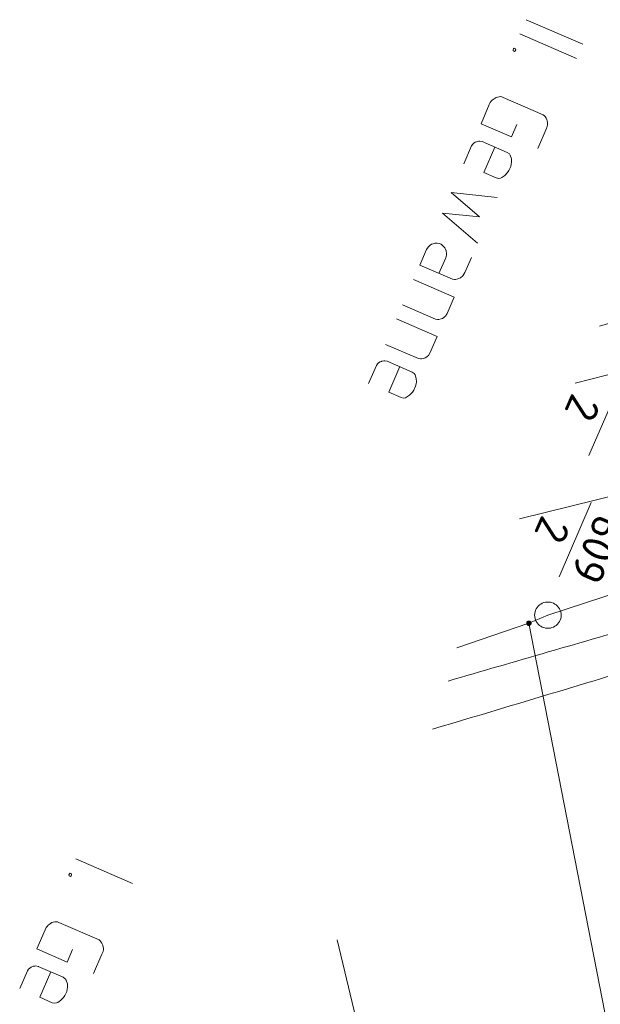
# Model space of a CAD drawing. Header units: metres. Extents: x 3425540 to 3446143, y 5432760 to 5444637.
# Tile 524 of 656: x 3436942 to 3436975, y 5443985 to 5444041. Entities that reach past the tile are written whole.
import ezdxf
from ezdxf.enums import TextEntityAlignment as Align

# ---------------------------------------------------------------- set-up
doc = ezdxf.new("R2010")
doc.units = ezdxf.units.M
doc.layers.add('B_Bestand', color=9, linetype='Continuous', lineweight=18)
doc.layers.add('B_Flurgrenzen', color=9, linetype='Continuous', lineweight=18)
doc.styles.get("Standard").update_dxf_attribs({"font": 'isocpeur.ttf'})

msp = doc.modelspace()

# ---------------------------------------------------------------- linework, layer by layer
at = {"layer": 'B_Bestand'}
for p, q in [((3436971.071, 5444040.643), (3436974.282, 5444039.253)), ((3436970.721, 5444039.834), (3436973.932, 5444038.444)), ((3436968.516, 5444034.739), (3436968.987, 5444035.826)), ((3436969.766, 5444036.239), (3436972.041, 5444035.255)), ((3436968.516, 5444034.739), (3436970.235, 5444033.995)), ((3436970.235, 5444033.995), (3436970.542, 5444034.703)), ((3436971.727, 5444033.349), (3436972.198, 5444034.437)), ((3436968.59, 5444033.731), (3436970.006, 5444033.118)), ((3436967.974, 5444033.487), (3436967.537, 5444032.476)), ((3436964.697, 5444025.914), (3436966.998, 5444024.919)), ((3436966.593, 5444023.983), (3436966.998, 5444024.919)), ((3436964.074, 5444024.473), (3436965.945, 5444023.663)), ((3436963.729, 5444023.677), (3436966.03, 5444022.681)), ((3436965.625, 5444021.745), (3436966.03, 5444022.681)), ((3436963.105, 5444022.235), (3436964.976, 5444021.426)), ((3436963.201, 5444021.278), (3436964.617, 5444020.665)), ((3436962.586, 5444021.034), (3436962.148, 5444020.023)), ((3436945.563, 5443993.069), (3436948.774, 5443991.679)), ((3436944.602, 5443989.462), (3436946.878, 5443988.477)), ((3436943.353, 5443987.961), (3436943.823, 5443989.049)), ((3436943.353, 5443987.961), (3436945.072, 5443987.217)), ((3436945.072, 5443987.217), (3436945.378, 5443987.925)), ((3436946.564, 5443986.572), (3436947.034, 5443987.659)), ((3436942.817, 5443986.722), (3436942.379, 5443985.711)), ((3436943.432, 5443986.966), (3436944.848, 5443986.353))]:
    msp.add_line(p, q, dxfattribs=at)
for points in [[(3436970.481, 5444038.932), (3436970.477, 5444038.994), (3436970.401, 5444039.026), (3436970.354, 5444038.987), (3436970.332, 5444038.936), (3436970.336, 5444038.875), (3436970.412, 5444038.842), (3436970.459, 5444038.882), (3436970.481, 5444038.932)], [(3436969.766, 5444036.239), (3436969.69, 5444036.272), (3436969.603, 5444036.28), (3436969.542, 5444036.276), (3436969.444, 5444036.259), (3436969.371, 5444036.23), (3436969.205, 5444036.122), (3436969.157, 5444036.082), (3436969.099, 5444036.018), (3436969.041, 5444035.953), (3436968.987, 5444035.826)], [(3436972.198, 5444034.437), (3436972.263, 5444034.588), (3436972.282, 5444034.7), (3436972.289, 5444034.787), (3436972.257, 5444034.921), (3436972.243, 5444034.957), (3436972.2, 5444035.066), (3436972.146, 5444035.149), (3436972.106, 5444035.197), (3436972.041, 5444035.255)], [(3436967.974, 5444033.487), (3436968.043, 5444033.577), (3436968.102, 5444033.642), (3436968.185, 5444033.696), (3436968.257, 5444033.725), (3436968.294, 5444033.739), (3436968.391, 5444033.757), (3436968.453, 5444033.761), (3436968.59, 5444033.731), (3436968.616, 5444033.72)], [(3436969.298, 5444033.425), (3436968.675, 5444031.983), (3436969.383, 5444031.677)], [(3436969.383, 5444031.677), (3436969.52, 5444031.648), (3436969.618, 5444031.665), (3436969.69, 5444031.694), (3436969.857, 5444031.802), (3436970.02, 5444031.972), (3436970.1, 5444032.087), (3436970.199, 5444032.315), (3436970.228, 5444032.452), (3436970.247, 5444032.564), (3436970.236, 5444032.749), (3436970.176, 5444032.955), (3436970.122, 5444033.038), (3436970.006, 5444033.118)], [(3436969.438, 5444030.557), (3436966.831, 5444030.845), (3436968.425, 5444029.465), (3436966.328, 5444029.682), (3436968.322, 5444027.978)], [(3436967.972, 5444027.169), (3436967.6, 5444026.309), (3436967.487, 5444026.118), (3436967.346, 5444025.999), (3436967.201, 5444025.942), (3436967.067, 5444025.91), (3436967.005, 5444025.906), (3436966.893, 5444025.925), (3436965.047, 5444026.723), (3436965.43, 5444027.608), (3436965.521, 5444027.749), (3436965.627, 5444027.854), (3436965.71, 5444027.908), (3436965.746, 5444027.922), (3436965.916, 5444027.969), (3436966.039, 5444027.975), (3436966.152, 5444027.957), (3436966.253, 5444027.913), (3436966.343, 5444027.844), (3436966.462, 5444027.703), (3436966.544, 5444027.547), (3436966.566, 5444027.387), (3436966.558, 5444027.301), (3436966.518, 5444027.138), (3436966.135, 5444026.253)], [(3436966.593, 5444023.983), (3436966.502, 5444023.842), (3436966.455, 5444023.803), (3436966.408, 5444023.763), (3436966.325, 5444023.709), (3436966.252, 5444023.68), (3436966.118, 5444023.648), (3436966.057, 5444023.645), (3436965.945, 5444023.663)], [(3436962.586, 5444021.034), (3436962.655, 5444021.125), (3436962.713, 5444021.189), (3436962.796, 5444021.243), (3436962.869, 5444021.272), (3436962.905, 5444021.286), (3436963.002, 5444021.304), (3436963.064, 5444021.308), (3436963.201, 5444021.278), (3436963.227, 5444021.267)], [(3436965.625, 5444021.745), (3436965.534, 5444021.605), (3436965.487, 5444021.565), (3436965.44, 5444021.525), (3436965.356, 5444021.471), (3436965.284, 5444021.443), (3436965.15, 5444021.411), (3436965.088, 5444021.407), (3436964.976, 5444021.426)], [(3436963.909, 5444020.972), (3436963.286, 5444019.531), (3436963.994, 5444019.224)], [(3436963.994, 5444019.224), (3436964.131, 5444019.195), (3436964.229, 5444019.212), (3436964.301, 5444019.241), (3436964.468, 5444019.349), (3436964.631, 5444019.519), (3436964.711, 5444019.634), (3436964.81, 5444019.862), (3436964.839, 5444019.999), (3436964.858, 5444020.111), (3436964.848, 5444020.296), (3436964.787, 5444020.502), (3436964.733, 5444020.585), (3436964.617, 5444020.665)], [(3436945.317, 5443992.155), (3436945.314, 5443992.216), (3436945.238, 5443992.249), (3436945.191, 5443992.209), (3436945.169, 5443992.159), (3436945.172, 5443992.097), (3436945.248, 5443992.064), (3436945.296, 5443992.104), (3436945.317, 5443992.155)], [(3436944.602, 5443989.462), (3436944.527, 5443989.495), (3436944.44, 5443989.502), (3436944.378, 5443989.499), (3436944.281, 5443989.481), (3436944.208, 5443989.452), (3436944.125, 5443989.399), (3436944.041, 5443989.345), (3436943.994, 5443989.305), (3436943.936, 5443989.24), (3436943.878, 5443989.175), (3436943.823, 5443989.049)], [(3436947.034, 5443987.659), (3436947.1, 5443987.811), (3436947.119, 5443987.923), (3436947.126, 5443988.01), (3436947.094, 5443988.144), (3436947.08, 5443988.18), (3436947.037, 5443988.288), (3436946.983, 5443988.372), (3436946.943, 5443988.419), (3436946.878, 5443988.477)], [(3436942.817, 5443986.722), (3436942.886, 5443986.813), (3436942.944, 5443986.878), (3436943.027, 5443986.931), (3436943.1, 5443986.96), (3436943.136, 5443986.975), (3436943.234, 5443986.992), (3436943.295, 5443986.996), (3436943.432, 5443986.966), (3436943.458, 5443986.955)], [(3436944.14, 5443986.66), (3436943.517, 5443985.219), (3436944.225, 5443984.912)], [(3436944.225, 5443984.912), (3436944.362, 5443984.883), (3436944.46, 5443984.901), (3436944.532, 5443984.929), (3436944.699, 5443985.037), (3436944.862, 5443985.207), (3436944.942, 5443985.322), (3436945.041, 5443985.55), (3436945.07, 5443985.687), (3436945.089, 5443985.799), (3436945.079, 5443985.984), (3436945.018, 5443986.19), (3436944.964, 5443986.274), (3436944.848, 5443986.353)]]:
    msp.add_lwpolyline(points, dxfattribs=at)
for points, knots in [([(3436966.646, 5444003.147), (3436970.435, 5444004.248), (3436974.224, 5444005.348), (3436978.013, 5444006.448), (3436980.099, 5444007.054), (3436982.129, 5444007.762), (3436984.173, 5444008.576), (3436984.872, 5444008.855), (3436985.466, 5444009.403), (3436985.787, 5444010.116), (3436986.114, 5444010.844), (3436986.027, 5444011.673), (3436985.787, 5444012.391), (3436985.151, 5444014.297), (3436984.516, 5444016.211), (3436983.808, 5444018.097), (3436983.201, 5444019.714), (3436982.53, 5444021.305), (3436981.974, 5444022.939), (3436981.192, 5444025.238), (3436980.409, 5444027.537), (3436979.627, 5444029.836)], [0, 0, 0, 0, 0.28617, 0.28617, 0.28617, 0.443734, 0.443734, 0.443734, 0.497668, 0.497668, 0.497668, 0.55267, 0.55267, 0.55267, 0.698684, 0.698684, 0.698684, 0.823863, 0.823863, 0.823863, 1, 1, 1, 1]), ([(3436965.767, 5444000.416), (3436968.701, 5444001.297), (3436971.634, 5444002.177), (3436974.568, 5444003.057), (3436976.471, 5444003.628), (3436978.33, 5444004.332), (3436980.215, 5444004.965), (3436981.528, 5444005.406), (3436982.846, 5444005.849), (3436984.175, 5444006.212), (3436984.93, 5444006.418), (3436985.767, 5444006.21), (3436986.522, 5444005.992), (3436987.085, 5444005.83), (3436987.647, 5444005.667), (3436988.21, 5444005.504)], [0, 0, 0, 0, 0.392421, 0.392421, 0.392421, 0.64698, 0.64698, 0.64698, 0.824286, 0.824286, 0.824286, 0.924959, 0.924959, 0.924959, 1, 1, 1, 1])]:
    msp.add_open_spline(points, degree=3, knots=knots, dxfattribs=at)
at = {"layer": 'B_Flurgrenzen'}
for p, q in [((3436978.072, 5444024.109), (3436975.225, 5444023.269)), ((3436978.687, 5444021.263), (3436973.841, 5444020.038)), ((3436976.486, 5444020.22), (3436974.628, 5444015.928)), ((3436979.996, 5444014.648), (3436970.688, 5444012.345)), ((3436974.76, 5444013.265), (3436972.936, 5444009.051)), ((3436978.15, 5444008.801), (3436972.304, 5444006.884)), ((3436972.304, 5444006.884), (3436971.228, 5444006.422)), ((3436971.228, 5444006.422), (3436967.152, 5444005.037)), ((3436971.228, 5444006.422), (3436988.248, 5443919.351)), ((3436960.368, 5443988.473), (3436977.67, 5443916.631))]:
    msp.add_line(p, q, dxfattribs=at)
for points in [[(3436973.054, 5444006.884), (3436973.048, 5444006.978), (3436973.03, 5444007.067), (3436973.001, 5444007.162), (3436972.96, 5444007.244), (3436972.906, 5444007.321), (3436972.847, 5444007.398), (3436972.782, 5444007.463), (3436972.706, 5444007.516), (3436972.623, 5444007.563), (3436972.534, 5444007.593), (3436972.446, 5444007.616), (3436972.351, 5444007.628), (3436972.257, 5444007.628), (3436972.162, 5444007.616), (3436972.074, 5444007.593), (3436971.985, 5444007.563), (3436971.902, 5444007.516), (3436971.826, 5444007.463), (3436971.761, 5444007.398), (3436971.702, 5444007.321), (3436971.648, 5444007.244), (3436971.607, 5444007.162), (3436971.578, 5444007.067), (3436971.56, 5444006.978), (3436971.554, 5444006.884), (3436971.56, 5444006.79), (3436971.578, 5444006.701), (3436971.607, 5444006.606), (3436971.648, 5444006.524), (3436971.702, 5444006.447), (3436971.761, 5444006.37), (3436971.826, 5444006.305), (3436971.902, 5444006.252), (3436971.985, 5444006.205), (3436972.074, 5444006.175), (3436972.162, 5444006.152), (3436972.257, 5444006.14), (3436972.351, 5444006.14), (3436972.446, 5444006.152), (3436972.534, 5444006.175), (3436972.623, 5444006.205), (3436972.706, 5444006.252), (3436972.782, 5444006.305), (3436972.847, 5444006.37), (3436972.906, 5444006.447), (3436972.96, 5444006.524), (3436973.001, 5444006.606), (3436973.03, 5444006.701), (3436973.048, 5444006.79), (3436973.054, 5444006.884)], [(3436971.353, 5444006.422), (3436971.352, 5444006.438), (3436971.349, 5444006.453), (3436971.344, 5444006.468), (3436971.337, 5444006.482), (3436971.329, 5444006.496), (3436971.32, 5444006.508), (3436971.308, 5444006.518), (3436971.295, 5444006.527), (3436971.281, 5444006.535), (3436971.266, 5444006.541), (3436971.252, 5444006.545), (3436971.236, 5444006.547), (3436971.22, 5444006.547), (3436971.204, 5444006.545), (3436971.19, 5444006.541), (3436971.175, 5444006.535), (3436971.161, 5444006.527), (3436971.148, 5444006.518), (3436971.136, 5444006.508), (3436971.127, 5444006.496), (3436971.119, 5444006.482), (3436971.112, 5444006.468), (3436971.107, 5444006.453), (3436971.104, 5444006.438), (3436971.103, 5444006.422), (3436971.104, 5444006.406), (3436971.107, 5444006.391), (3436971.112, 5444006.376), (3436971.119, 5444006.362), (3436971.127, 5444006.348), (3436971.136, 5444006.336), (3436971.148, 5444006.326), (3436971.161, 5444006.317), (3436971.175, 5444006.309), (3436971.19, 5444006.303), (3436971.204, 5444006.299), (3436971.22, 5444006.297), (3436971.236, 5444006.297), (3436971.252, 5444006.299), (3436971.266, 5444006.303), (3436971.281, 5444006.309), (3436971.295, 5444006.317), (3436971.308, 5444006.326), (3436971.32, 5444006.336), (3436971.329, 5444006.348), (3436971.337, 5444006.362), (3436971.344, 5444006.376), (3436971.349, 5444006.391), (3436971.352, 5444006.406), (3436971.353, 5444006.422)], [(3436971.328, 5444006.422), (3436971.327, 5444006.436), (3436971.324, 5444006.45), (3436971.32, 5444006.462), (3436971.314, 5444006.475), (3436971.305, 5444006.487), (3436971.295, 5444006.497), (3436971.284, 5444006.506), (3436971.272, 5444006.513), (3436971.259, 5444006.517), (3436971.246, 5444006.52), (3436971.232, 5444006.522), (3436971.217, 5444006.521), (3436971.203, 5444006.519), (3436971.191, 5444006.516), (3436971.178, 5444006.509), (3436971.166, 5444006.501), (3436971.156, 5444006.492), (3436971.146, 5444006.481), (3436971.139, 5444006.469), (3436971.134, 5444006.456), (3436971.13, 5444006.443), (3436971.128, 5444006.429), (3436971.128, 5444006.415), (3436971.13, 5444006.401), (3436971.134, 5444006.388), (3436971.139, 5444006.375), (3436971.146, 5444006.363), (3436971.156, 5444006.352), (3436971.166, 5444006.343), (3436971.178, 5444006.335), (3436971.191, 5444006.328), (3436971.203, 5444006.325), (3436971.217, 5444006.323), (3436971.232, 5444006.322), (3436971.246, 5444006.324), (3436971.259, 5444006.327), (3436971.272, 5444006.331), (3436971.284, 5444006.338), (3436971.295, 5444006.347), (3436971.305, 5444006.357), (3436971.314, 5444006.369), (3436971.32, 5444006.382), (3436971.324, 5444006.394), (3436971.327, 5444006.408), (3436971.328, 5444006.422)], [(3436971.304, 5444006.422), (3436971.303, 5444006.434), (3436971.3, 5444006.446), (3436971.295, 5444006.457), (3436971.289, 5444006.467), (3436971.28, 5444006.477), (3436971.271, 5444006.484), (3436971.26, 5444006.491), (3436971.249, 5444006.495), (3436971.237, 5444006.497), (3436971.225, 5444006.498), (3436971.213, 5444006.496), (3436971.201, 5444006.493), (3436971.191, 5444006.488), (3436971.18, 5444006.481), (3436971.171, 5444006.472), (3436971.164, 5444006.462), (3436971.158, 5444006.452), (3436971.154, 5444006.44), (3436971.152, 5444006.428), (3436971.152, 5444006.416), (3436971.154, 5444006.404), (3436971.158, 5444006.392), (3436971.164, 5444006.382), (3436971.171, 5444006.372), (3436971.18, 5444006.363), (3436971.19, 5444006.356), (3436971.201, 5444006.351), (3436971.213, 5444006.348), (3436971.225, 5444006.346), (3436971.237, 5444006.347), (3436971.249, 5444006.349), (3436971.26, 5444006.353), (3436971.271, 5444006.36), (3436971.28, 5444006.367), (3436971.289, 5444006.377), (3436971.295, 5444006.387), (3436971.3, 5444006.398), (3436971.303, 5444006.41), (3436971.304, 5444006.422)], [(3436971.279, 5444006.422), (3436971.278, 5444006.432), (3436971.275, 5444006.442), (3436971.27, 5444006.451), (3436971.264, 5444006.458), (3436971.257, 5444006.464), (3436971.248, 5444006.469), (3436971.238, 5444006.472), (3436971.228, 5444006.473), (3436971.218, 5444006.472), (3436971.208, 5444006.469), (3436971.199, 5444006.464), (3436971.192, 5444006.458), (3436971.186, 5444006.451), (3436971.181, 5444006.442), (3436971.178, 5444006.432), (3436971.177, 5444006.422), (3436971.178, 5444006.412), (3436971.181, 5444006.402), (3436971.186, 5444006.393), (3436971.192, 5444006.386), (3436971.199, 5444006.38), (3436971.208, 5444006.375), (3436971.218, 5444006.372), (3436971.228, 5444006.371), (3436971.238, 5444006.372), (3436971.248, 5444006.375), (3436971.257, 5444006.38), (3436971.264, 5444006.386), (3436971.27, 5444006.393), (3436971.275, 5444006.402), (3436971.278, 5444006.412), (3436971.279, 5444006.422)], [(3436971.255, 5444006.422), (3436971.254, 5444006.429), (3436971.251, 5444006.436), (3436971.246, 5444006.442), (3436971.24, 5444006.446), (3436971.233, 5444006.448), (3436971.226, 5444006.449), (3436971.219, 5444006.447), (3436971.212, 5444006.444), (3436971.207, 5444006.439), (3436971.203, 5444006.433), (3436971.201, 5444006.426), (3436971.201, 5444006.418), (3436971.203, 5444006.411), (3436971.207, 5444006.405), (3436971.212, 5444006.4), (3436971.219, 5444006.397), (3436971.226, 5444006.395), (3436971.233, 5444006.396), (3436971.24, 5444006.398), (3436971.246, 5444006.402), (3436971.251, 5444006.408), (3436971.254, 5444006.415), (3436971.255, 5444006.422)]]:
    msp.add_lwpolyline(points, dxfattribs=at)

# ---------------------------------------------------------------- texts
for p in [(3436975.098, 5444018.273), (3436973.389, 5444011.357)]:
    msp.add_text('2', height=1.8, rotation=246.5999, dxfattribs=at).set_placement(p, align=Align.TOP_CENTER)
msp.add_text('609', height=1.8, rotation=246.5999, dxfattribs=at).set_placement((3436974.307, 5444010.961), align=Align.CENTER)

doc.saveas('drawing.dxf')
